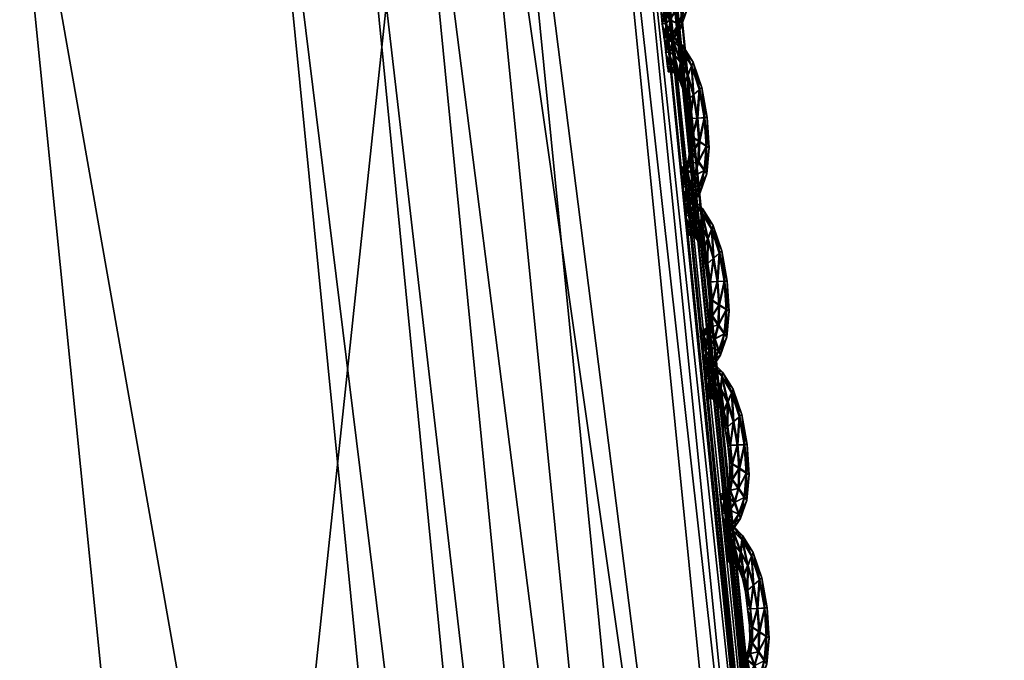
# Model space of a CAD drawing. Extents: x -7.4 to 7.4, y -11.5 to 9.8.
# Tile 388 of 469: x 7.078 to 7.428, y 2.046 to 2.273. Entities that reach past the tile are written whole.
import ezdxf

# ---------------------------------------------------------------- set-up
doc = ezdxf.new("R2010")
doc.units = 0
doc.header["$MEASUREMENT"] = 0
for name, color, linetype in [('A-FURN-3-ST', 150, 'Continuous'), ('A-FURN-3-ST-SEAM', 130, 'Continuous'), ('A-FURN-3-ST-SI', 160, 'Continuous')]:
    doc.layers.add(name, color=color, linetype=linetype)

msp = doc.modelspace()

# ---------------------------------------------------------------- meshes
at = {"layer": 'A-FURN-3-ST'}
mesh = msp.add_polyface(dxfattribs=at)
corners = [(6.79807, 4.56379, 17.6574), (7.0794, 3.58857, 17.67801), (7.07785, 3.58804, 17.67147), (7.28822, 2.48213, 17.70076), (7.2866, 2.48172, 17.69421), (7.08193, 3.58948, 17.68916), (7.29095, 2.48279, 17.71179), (6.8004, 4.56486, 17.66862), (7.41549, 1.23692, 17.70604), (7.29095, 2.48279, 17.68338), (7.28822, 2.48213, 17.68847), (7.41268, 1.23647, 17.71114), (7.33104, 1.22143, 17.75876), (7.20927, 2.45827, 17.73616), (7.18842, 2.45016, 17.75415), (6.9847, 3.54613, 17.73145), (6.95502, 3.52409, 17.82101), (7.15953, 2.43355, 17.84258), (7.00496, 3.55693, 17.71331), (7.24331, 2.4687, 17.73947), (7.03709, 3.57077, 17.71688), (6.72973, 4.52527, 17.69243), (6.75933, 4.54208, 17.69627), (7.06796, 3.58363, 17.71852), (7.27612, 2.47838, 17.74092), (7.36618, 1.22802, 17.76191), (7.40014, 1.23412, 17.7632), (6.79807, 4.56375, 17.64512), (7.0794, 3.58857, 17.66573), (7.08193, 3.58948, 17.66063), (6.79668, 4.56309, 17.65086), (7.4147, 1.23672, 17.75115), (7.29016, 2.4825, 17.72878), (7.41549, 1.23692, 17.73434), (7.08122, 3.58911, 17.70631), (6.78762, 4.55773, 17.69813), (6.79973, 4.56441, 17.68592), (7.41098, 1.23622, 17.71684), (7.41268, 1.23647, 17.72338), (6.86558, 3.4803, 18.00832), (7.07097, 2.40055, 18.02776)]
mesh.append_faces([[corners[k] for k in face] for face in [(0, 1, 2), (1, 3, 4), (4, 2, 1), (5, 6, 3), (3, 1, 5), (7, 5, 1), (8, 9, 10), (11, 10, 4), (12, 13, 14), (14, 15, 16), (16, 17, 14), (13, 18, 15), (15, 14, 13), (19, 20, 18), (18, 13, 19), (21, 18, 20), (22, 20, 23), (24, 23, 20), (20, 19, 24), (25, 19, 13), (26, 24, 19), (27, 28, 29), (28, 10, 9), (9, 29, 28), (2, 4, 10), (10, 28, 2), (30, 2, 28), (31, 32, 24), (33, 6, 32), (32, 34, 23), (23, 24, 32), (35, 23, 34), (36, 34, 5), (6, 5, 34), (34, 32, 6), (37, 4, 3), (38, 3, 6), (39, 40, 17), (17, 16, 39)]])
mesh = msp.add_polyface(dxfattribs=at)
corners = [(7.28822, 2.48213, 17.68847), (7.41268, 1.23647, 17.71114), (7.41549, 1.23692, 17.70604), (7.42329, -0.11335, 17.72247), (7.4261, -0.11318, 17.71734), (7.41098, 1.23622, 17.71684), (7.42159, -0.11343, 17.72818), (7.2866, 2.48172, 17.69421), (7.32012, -0.12072, 17.78766), (7.30979, 1.21632, 17.77656), (7.28138, 1.20586, 17.86388), (7.29174, -0.12455, 17.87437), (7.18842, 2.45016, 17.75415), (7.15953, 2.43355, 17.84258), (7.33104, 1.22143, 17.75876), (7.34141, -0.11883, 17.76993), (7.37663, -0.11644, 17.77306), (7.36618, 1.22802, 17.76191), (7.20927, 2.45827, 17.73616), (7.24331, 2.4687, 17.73947), (7.40014, 1.23412, 17.7632), (7.41066, -0.11417, 17.77427), (7.4253, -0.11322, 17.76233), (7.4147, 1.23672, 17.75115), (7.27612, 2.47838, 17.74092), (7.29016, 2.4825, 17.72878), (7.41549, 1.23692, 17.73434), (7.4261, -0.11318, 17.74563), (7.28822, 2.48213, 17.70076), (7.41268, 1.23647, 17.72338), (7.42329, -0.11335, 17.73472), (7.29095, 2.48279, 17.71179), (6.90353, 1.16466, 18.23564), (6.9137, -0.13967, 18.24374), (7.20377, -0.13218, 18.05602), (7.19337, 1.18501, 18.0467), (7.07097, 2.40055, 18.02776)]
mesh.append_faces([[corners[k] for k in face] for face in [(0, 1, 2), (1, 3, 4), (4, 2, 1), (5, 6, 3), (3, 1, 5), (7, 5, 1), (8, 9, 10), (10, 11, 8), (9, 12, 13), (13, 10, 9), (12, 9, 14), (15, 14, 9), (9, 8, 15), (16, 17, 14), (14, 15, 16), (18, 14, 17), (19, 17, 20), (21, 20, 17), (17, 16, 21), (22, 23, 20), (20, 21, 22), (24, 20, 23), (25, 23, 26), (27, 26, 23), (23, 22, 27), (28, 29, 5), (29, 30, 6), (6, 5, 29), (26, 27, 30), (30, 29, 26), (31, 26, 29), (32, 33, 34), (34, 35, 32), (32, 35, 36), (36, 35, 10), (10, 13, 36), (35, 34, 11), (11, 10, 35)]])
mesh = msp.add_polyface(dxfattribs=at)
corners = [(7.22977, 2.47974, 1.00292), (7.35379, 1.23499, 1.00342), (7.0974, 1.23355, 0.61819), (6.97746, 2.47748, 0.61819), (7.36432, -0.11388, 1.00364), (7.10761, -0.11441, 0.61819), (7.23187, -1.52018, 1.00345), (6.97947, -1.51977, 0.61819), (6.94358, -2.93336, 1.00296), (6.70064, -2.932, 0.61819), (6.49747, -4.30695, 1.00243), (6.26973, -4.302, 0.61819), (2.26399, -2.9313, 0.55836), (2.16775, -1.51952, 0.55836), (3.0253, -1.51952, 0.55836), (3.10702, -2.9313, 0.55836), (2.93167, -0.11466, 0.55836), (2.84505, 1.23285, 0.55836), (2.08805, -0.11466, 0.55836), (2.77575, 2.47636, 0.55836), (2.02663, 1.23285, 0.55836), (2.45224, -5.39073, 0.55836), (2.3693, -4.27613, 0.55836), (3.15503, -4.27547, 0.55836), (4.17159, -2.9313, 0.55836), (5.25451, -2.9313, 0.55836), (4.97271, -4.28639, 0.55836), (4.06343, -4.27934, 0.55836), (3.87811, -5.41615, 0.55836), (4.60186, -5.47272, 0.55836), (6.4913, -0.11462, 0.56582), (6.37871, -1.51956, 0.56582), (5.48815, -0.11466, 0.55836), (5.42456, -1.51952, 0.55836), (6.12967, -2.93138, 0.56582), (6.47938, 1.23293, 0.56582), (6.36909, 2.47649, 0.56582), (5.45958, 1.23285, 0.55836), (5.36104, 2.47636, 0.55836), (5.74344, -4.29463, 0.56582), (4.17689, -0.11466, 0.55836), (4.20372, -1.51956, 0.55836), (4.11143, 1.23285, 0.55836), (4.02429, 2.47636, 0.55836)]
mesh.append_faces([[corners[k] for k in face] for face in [(0, 1, 2), (2, 3, 0), (4, 5, 2), (2, 1, 4), (6, 7, 5), (5, 4, 6), (8, 9, 7), (7, 6, 8), (10, 11, 9), (9, 8, 10), (24, 25, 26), (26, 27, 24), (27, 26, 29), (30, 5, 7), (7, 31, 30), (32, 30, 31), (31, 33, 32), (33, 31, 34), (34, 25, 33), (31, 7, 9), (9, 34, 31), (3, 2, 35), (35, 36, 3), (36, 35, 37), (37, 38, 36), (35, 30, 32), (32, 37, 35), (2, 5, 30), (30, 35, 2), (34, 9, 11), (11, 39, 34), (25, 34, 39), (39, 26, 25), (40, 32, 33), (33, 41, 40), (41, 33, 25), (25, 24, 41), (38, 37, 42), (42, 43, 38), (37, 32, 40), (40, 42, 37)]])
mesh.append_faces([[corners[k] for k in face] for face in [(12, 13, 14), (14, 15, 12), (16, 14, 13), (17, 16, 18), (19, 17, 20), (21, 22, 23), (22, 12, 15), (15, 23, 22), (27, 23, 15), (14, 16, 40), (15, 14, 41), (17, 19, 43), (16, 17, 42)]], dxfattribs={"vtx0": -1, "vtx1": -1, "vtx2": -1})
mesh.append_faces([[corners[k] for k in face] for face in [(15, 24, 27), (23, 27, 28)]], dxfattribs={"vtx0": -1, "vtx2": -1})
mesh.append_faces([[corners[k] for k in face] for face in [(40, 41, 14), (41, 24, 15), (43, 42, 17), (42, 40, 16)]], dxfattribs={"vtx1": -1, "vtx2": -1})
at = {"layer": 'A-FURN-3-ST-SEAM'}
mesh = msp.add_polyface(dxfattribs=at)
corners = [(7.30948, 2.31498, 17.70091), (7.31224, 2.30657, 17.7011), (7.31011, 2.30464, 17.70239), (7.31149, 2.29635, 17.70258), (7.31316, 2.30732, 17.69771), (7.30805, 2.3116, 17.70224), (7.309, 2.29623, 17.70129), (7.31406, 2.29656, 17.70133), (7.31513, 2.29664, 17.69794), (7.31011, 2.31625, 17.69749), (7.30607, 2.32067, 17.70072), (7.30805, 2.30274, 17.70117), (7.30963, 2.28968, 17.7014), (7.31213, 2.28808, 17.70269), (7.31426, 2.2966, 17.69459), (7.31248, 2.30662, 17.69437), (7.30555, 2.31629, 17.70209), (7.30671, 2.30822, 17.70106), (7.30817, 2.29619, 17.6979), (7.30734, 2.30204, 17.69783), (7.31474, 2.28647, 17.70148), (7.31581, 2.28589, 17.69813), (7.31494, 2.28651, 17.69475), (7.30971, 2.31502, 17.69417), (7.30635, 2.32227, 17.6973), (7.30294, 2.32372, 17.7006), (7.30631, 2.30698, 17.69771), (7.3088, 2.2903, 17.69802), (7.30967, 2.28408, 17.70148), (7.31181, 2.28095, 17.70281), (7.31244, 2.28811, 17.69345), (7.31177, 2.29644, 17.6933), (7.31038, 2.30468, 17.69315), (7.30318, 2.31885, 17.70201), (7.30512, 2.31193, 17.70095), (7.30504, 2.31032, 17.69764), (7.30825, 2.30278, 17.69444), (7.30923, 2.29628, 17.69456), (7.30694, 2.30826, 17.69433), (7.31406, 2.27781, 17.70163), (7.31498, 2.27666, 17.69829), (7.31426, 2.27786, 17.6949), (7.31213, 2.28103, 17.69357), (7.30837, 2.31164, 17.693), (7.30627, 2.32067, 17.69399), (7.30298, 2.32557, 17.69718), (7.30096, 2.32487, 17.70053), (7.30532, 2.31197, 17.69421), (7.30983, 2.28972, 17.69467), (7.30896, 2.28531, 17.69809), (7.309, 2.28025, 17.70155), (7.31051, 2.276, 17.70289), (7.30991, 2.28416, 17.69475), (7.30085, 2.32676, 17.6971), (7.30152, 2.31976, 17.70197), (7.3035, 2.31399, 17.70091), (7.3037, 2.31218, 17.69756), (7.3037, 2.31403, 17.69414), (7.30584, 2.31634, 17.69285), (7.31205, 2.2718, 17.70171), (7.31276, 2.27023, 17.69836), (7.31229, 2.27184, 17.69497), (7.31078, 2.27608, 17.69364), (7.3092, 2.28029, 17.69482), (7.30318, 2.32376, 17.69387), (7.3012, 2.32487, 17.6938), (7.29958, 2.32688, 17.6971), (7.2997, 2.32495, 17.70053), (7.3035, 2.31889, 17.69273), (7.30853, 2.28185, 17.69813), (7.30789, 2.27802, 17.70155), (7.3088, 2.27316, 17.70292), (7.2999, 2.32495, 17.6938), (7.30029, 2.31984, 17.70193), (7.30211, 2.31469, 17.70087), (7.30247, 2.31284, 17.69756), (7.30235, 2.31473, 17.69414), (7.30975, 2.26834, 17.70174), (7.31023, 2.26657, 17.6984), (7.30995, 2.26842, 17.69501), (7.30908, 2.27324, 17.69364), (7.30813, 2.27806, 17.69482), (7.30765, 2.27988, 17.69817), (7.3018, 2.3198, 17.69269), (7.30057, 2.31988, 17.69269), (7.30674, 2.27711, 17.70155), (7.30738, 2.27205, 17.70292), (7.30096, 2.31473, 17.70083), (7.30128, 2.31284, 17.69752), (7.30116, 2.31477, 17.6941), (7.30658, 2.27905, 17.69817), (7.30805, 2.26698, 17.70174), (7.30841, 2.26512, 17.6984), (7.30829, 2.26707, 17.69501), (7.30765, 2.27213, 17.69364), (7.30694, 2.27719, 17.69482), (7.30544, 2.27888, 17.69817), (7.3056, 2.27695, 17.70155), (7.30615, 2.27184, 17.70292), (7.30579, 2.27699, 17.69482), (7.30682, 2.26673, 17.70174), (7.30718, 2.26484, 17.6984), (7.30706, 2.26681, 17.69501), (7.30647, 2.27192, 17.69364)]
mesh.append_faces([[corners[k] for k in face] for face in [(2, 1, 0), (1, 2, 3), (0, 1, 4), (0, 5, 2), (6, 3, 2), (3, 7, 1), (8, 4, 1), (4, 9, 0), (5, 0, 10), (11, 2, 5), (3, 6, 12), (2, 11, 6), (7, 3, 13), (1, 7, 8), (4, 8, 14), (9, 4, 15), (10, 0, 9), (10, 16, 5), (5, 17, 11), (12, 6, 18), (12, 13, 3), (6, 11, 19), (13, 20, 7), (21, 8, 7), (22, 14, 8), (14, 15, 4), (15, 23, 9), (9, 24, 10), (16, 10, 25), (17, 5, 16), (11, 17, 26), (19, 18, 6), (18, 27, 12), (13, 12, 28), (26, 19, 11), (20, 13, 29), (7, 20, 21), (8, 21, 22), (14, 22, 30), (15, 14, 31), (23, 15, 32), (24, 9, 23), (25, 10, 24), (25, 33, 16), (16, 34, 17), (35, 26, 17), (18, 19, 36), (27, 18, 37), (28, 12, 27), (28, 29, 13), (19, 26, 38), (29, 39, 20), (40, 21, 20), (41, 22, 21), (42, 30, 22), (30, 31, 14), (31, 32, 15), (32, 43, 23), (23, 44, 24), (24, 45, 25), (33, 25, 46), (34, 16, 33), (17, 34, 35), (26, 35, 47), (38, 36, 19), (36, 37, 18), (37, 48, 27), (27, 49, 28), (29, 28, 50), (47, 38, 26), (39, 29, 51), (20, 39, 40), (21, 40, 41), (22, 41, 42), (30, 42, 52), (31, 30, 48), (32, 31, 37), (43, 32, 36), (44, 23, 43), (45, 24, 44), (25, 45, 53), (53, 46, 25), (46, 54, 33), (33, 55, 34), (56, 35, 34), (57, 47, 35), (36, 38, 43), (37, 36, 32), (48, 37, 31), (49, 27, 48), (50, 28, 49), (50, 51, 29), (38, 47, 58), (51, 59, 39), (60, 40, 39), (61, 41, 40), (62, 42, 41), (63, 52, 42), (52, 48, 30), (43, 58, 44), (44, 64, 45), (65, 53, 45), (46, 53, 66), (54, 46, 67), (55, 33, 54), (34, 55, 56), (35, 56, 57), (47, 57, 68), (58, 43, 38), (48, 52, 49), (49, 69, 50), (51, 50, 70), (68, 58, 47), (59, 51, 71), (39, 59, 60), (40, 60, 61), (41, 61, 62), (42, 62, 63), (52, 63, 69), (64, 44, 58), (45, 64, 65), (53, 65, 72), (72, 66, 53), (66, 67, 46), (67, 73, 54), (54, 74, 55), (56, 55, 74), (57, 56, 75), (68, 57, 76), (69, 49, 52), (70, 50, 69), (70, 71, 51), (58, 68, 64), (71, 77, 59), (78, 60, 59), (79, 61, 60), (80, 62, 61), (81, 63, 62), (82, 69, 63), (83, 65, 64), (84, 72, 65), (74, 54, 73), (74, 75, 56), (75, 76, 57), (76, 83, 68), (69, 82, 70), (71, 70, 85), (64, 68, 83), (77, 71, 86), (59, 77, 78), (60, 78, 79), (61, 79, 80), (62, 80, 81), (63, 81, 82), (65, 83, 84), (73, 87, 74), (75, 74, 87), (76, 75, 88), (83, 76, 89), (70, 82, 90), (90, 85, 70), (85, 86, 71), (86, 91, 77), (78, 77, 91), (79, 78, 92), (80, 79, 93), (81, 80, 94), (82, 81, 95), (89, 84, 83), (87, 88, 75), (88, 89, 76), (95, 90, 82), (85, 90, 96), (86, 85, 97), (91, 86, 98), (91, 92, 78), (92, 93, 79), (93, 94, 80), (94, 95, 81), (90, 95, 99), (99, 96, 90), (96, 97, 85), (97, 98, 86), (98, 100, 91), (92, 91, 100), (93, 92, 101), (94, 93, 102), (95, 94, 103), (103, 99, 95), (100, 101, 92), (101, 102, 93), (102, 103, 94)]])
mesh = msp.add_polyface(dxfattribs=at)
corners = [(7.3166, 2.25697, 17.70205), (7.31937, 2.24856, 17.70224), (7.31719, 2.24663, 17.70353), (7.31858, 2.23839, 17.70368), (7.32028, 2.24927, 17.69885), (7.31517, 2.25359, 17.70338), (7.31612, 2.23822, 17.70243), (7.32115, 2.23851, 17.70247), (7.32222, 2.23859, 17.69908), (7.31723, 2.25824, 17.69863), (7.31316, 2.26265, 17.70186), (7.31513, 2.24473, 17.70232), (7.31672, 2.23167, 17.70254), (7.31925, 2.23006, 17.70384), (7.32138, 2.23859, 17.69574), (7.31957, 2.2486, 17.69551), (7.31264, 2.25829, 17.70323), (7.31383, 2.25025, 17.7022), (7.31525, 2.23818, 17.69904), (7.31446, 2.24403, 17.69897), (7.32182, 2.22845, 17.70262), (7.32289, 2.22788, 17.69927), (7.32202, 2.2285, 17.69589), (7.3168, 2.25701, 17.69532), (7.31347, 2.2643, 17.69844), (7.31007, 2.26574, 17.70174), (7.31339, 2.24902, 17.69885), (7.31588, 2.23233, 17.69916), (7.3168, 2.22611, 17.70262), (7.31893, 2.22293, 17.70395), (7.31953, 2.23015, 17.69459), (7.31889, 2.23842, 17.69444), (7.31751, 2.24671, 17.69429), (7.31026, 2.26088, 17.70315), (7.31221, 2.25396, 17.70209), (7.31213, 2.25235, 17.69878), (7.31533, 2.24477, 17.69558), (7.31632, 2.23826, 17.6957), (7.31403, 2.25029, 17.69547), (7.32115, 2.21981, 17.70277), (7.32206, 2.21865, 17.69942), (7.32135, 2.21984, 17.69604), (7.31921, 2.22302, 17.69471), (7.31545, 2.25367, 17.6941), (7.31339, 2.2627, 17.69513), (7.31007, 2.2676, 17.69832), (7.30805, 2.26685, 17.70167), (7.3124, 2.254, 17.69536), (7.31696, 2.23176, 17.69581), (7.31608, 2.22731, 17.69923), (7.31608, 2.22224, 17.70269), (7.31759, 2.21799, 17.70403), (7.31699, 2.22615, 17.69589), (7.30797, 2.2688, 17.69824), (7.3086, 2.26179, 17.70311), (7.31058, 2.25602, 17.70201), (7.31078, 2.25421, 17.6987), (7.31082, 2.25602, 17.69528), (7.31296, 2.25837, 17.69399), (7.31917, 2.21379, 17.70285), (7.31984, 2.21223, 17.6995), (7.31937, 2.21387, 17.69612), (7.31786, 2.21807, 17.69475), (7.31632, 2.22232, 17.69596), (7.31026, 2.26578, 17.69501), (7.30829, 2.2669, 17.69494), (7.30666, 2.26892, 17.69824), (7.30678, 2.26698, 17.70167), (7.31058, 2.26092, 17.69387), (7.31561, 2.22384, 17.69927), (7.31501, 2.22005, 17.70269), (7.31588, 2.21519, 17.70406), (7.30702, 2.26698, 17.69494), (7.30738, 2.26187, 17.70308), (7.30923, 2.25672, 17.70201), (7.30956, 2.25487, 17.6987), (7.30943, 2.25676, 17.69528), (7.31683, 2.21037, 17.70289), (7.31731, 2.2086, 17.69954), (7.31707, 2.21041, 17.69615), (7.31616, 2.21527, 17.69479), (7.31521, 2.22009, 17.69596), (7.31474, 2.22186, 17.69931), (7.30892, 2.26183, 17.69383), (7.30765, 2.26191, 17.69383), (7.31383, 2.21914, 17.70269), (7.31446, 2.21408, 17.70406), (7.30805, 2.25676, 17.70197), (7.30837, 2.25487, 17.69866), (7.30825, 2.2568, 17.69524), (7.31371, 2.22108, 17.69931), (7.31517, 2.20901, 17.70289), (7.31553, 2.20716, 17.69954), (7.31537, 2.20909, 17.69615), (7.31474, 2.21416, 17.69479), (7.31406, 2.21923, 17.69596), (7.31256, 2.22091, 17.69931), (7.31268, 2.21898, 17.70269), (7.31327, 2.21387, 17.70406), (7.31288, 2.21902, 17.69596), (7.31395, 2.20876, 17.70289), (7.31426, 2.20687, 17.69954), (7.31414, 2.20885, 17.69615), (7.31355, 2.21395, 17.69479)]
mesh.append_faces([[corners[k] for k in face] for face in [(2, 1, 0), (1, 2, 3), (0, 1, 4), (0, 5, 2), (6, 3, 2), (3, 7, 1), (8, 4, 1), (4, 9, 0), (5, 0, 10), (11, 2, 5), (3, 6, 12), (2, 11, 6), (7, 3, 13), (1, 7, 8), (4, 8, 14), (9, 4, 15), (10, 0, 9), (10, 16, 5), (5, 17, 11), (12, 6, 18), (12, 13, 3), (6, 11, 19), (13, 20, 7), (21, 8, 7), (22, 14, 8), (14, 15, 4), (15, 23, 9), (9, 24, 10), (16, 10, 25), (17, 5, 16), (11, 17, 26), (19, 18, 6), (18, 27, 12), (13, 12, 28), (26, 19, 11), (20, 13, 29), (7, 20, 21), (8, 21, 22), (14, 22, 30), (15, 14, 31), (23, 15, 32), (24, 9, 23), (25, 10, 24), (25, 33, 16), (16, 34, 17), (35, 26, 17), (18, 19, 36), (27, 18, 37), (28, 12, 27), (28, 29, 13), (19, 26, 38), (29, 39, 20), (40, 21, 20), (41, 22, 21), (42, 30, 22), (30, 31, 14), (31, 32, 15), (32, 43, 23), (23, 44, 24), (24, 45, 25), (33, 25, 46), (34, 16, 33), (17, 34, 35), (26, 35, 47), (38, 36, 19), (36, 37, 18), (37, 48, 27), (27, 49, 28), (29, 28, 50), (47, 38, 26), (39, 29, 51), (20, 39, 40), (21, 40, 41), (22, 41, 42), (30, 42, 52), (31, 30, 48), (32, 31, 37), (43, 32, 36), (44, 23, 43), (45, 24, 44), (25, 45, 53), (53, 46, 25), (46, 54, 33), (33, 55, 34), (56, 35, 34), (57, 47, 35), (36, 38, 43), (37, 36, 32), (48, 37, 31), (49, 27, 48), (50, 28, 49), (50, 51, 29), (38, 47, 58), (51, 59, 39), (60, 40, 39), (61, 41, 40), (62, 42, 41), (63, 52, 42), (52, 48, 30), (43, 58, 44), (44, 64, 45), (65, 53, 45), (46, 53, 66), (54, 46, 67), (55, 33, 54), (34, 55, 56), (35, 56, 57), (47, 57, 68), (58, 43, 38), (48, 52, 49), (49, 69, 50), (51, 50, 70), (68, 58, 47), (59, 51, 71), (39, 59, 60), (40, 60, 61), (41, 61, 62), (42, 62, 63), (52, 63, 69), (64, 44, 58), (45, 64, 65), (53, 65, 72), (72, 66, 53), (66, 67, 46), (67, 73, 54), (54, 74, 55), (56, 55, 74), (57, 56, 75), (68, 57, 76), (69, 49, 52), (70, 50, 69), (70, 71, 51), (58, 68, 64), (71, 77, 59), (78, 60, 59), (79, 61, 60), (80, 62, 61), (81, 63, 62), (82, 69, 63), (83, 65, 64), (84, 72, 65), (74, 54, 73), (74, 75, 56), (75, 76, 57), (76, 83, 68), (69, 82, 70), (71, 70, 85), (64, 68, 83), (77, 71, 86), (59, 77, 78), (60, 78, 79), (61, 79, 80), (62, 80, 81), (63, 81, 82), (65, 83, 84), (73, 87, 74), (75, 74, 87), (76, 75, 88), (83, 76, 89), (70, 82, 90), (90, 85, 70), (85, 86, 71), (86, 91, 77), (78, 77, 91), (79, 78, 92), (80, 79, 93), (81, 80, 94), (82, 81, 95), (89, 84, 83), (87, 88, 75), (88, 89, 76), (95, 90, 82), (85, 90, 96), (86, 85, 97), (91, 86, 98), (91, 92, 78), (92, 93, 79), (93, 94, 80), (94, 95, 81), (90, 95, 99), (99, 96, 90), (96, 97, 85), (97, 98, 86), (98, 100, 91), (92, 91, 100), (93, 92, 101), (94, 93, 102), (95, 94, 103), (103, 99, 95), (100, 101, 92), (101, 102, 93), (102, 103, 94)]])
mesh = msp.add_polyface(dxfattribs=at)
corners = [(7.32368, 2.19896, 17.70319), (7.32645, 2.19051, 17.70338), (7.32431, 2.18861, 17.70467), (7.3257, 2.18037, 17.70482), (7.32736, 2.19125, 17.69999), (7.32226, 2.19558, 17.70452), (7.32321, 2.18021, 17.70357), (7.32827, 2.1805, 17.70357), (7.3293, 2.18058, 17.70022), (7.32431, 2.20024, 17.69977), (7.32028, 2.20464, 17.703), (7.32222, 2.18672, 17.70346), (7.32384, 2.1737, 17.70368), (7.32633, 2.17205, 17.70498), (7.32847, 2.18054, 17.69684), (7.32669, 2.19055, 17.69665), (7.31976, 2.20032, 17.70437), (7.32091, 2.19224, 17.70334), (7.32237, 2.18021, 17.70019), (7.32154, 2.18606, 17.70007), (7.32895, 2.17044, 17.70376), (7.32998, 2.16983, 17.70041), (7.32914, 2.17049, 17.69703), (7.32392, 2.199, 17.69642), (7.32055, 2.20629, 17.69958), (7.31715, 2.20778, 17.70289), (7.32052, 2.191, 17.69999), (7.32297, 2.17432, 17.7003), (7.32388, 2.1681, 17.70376), (7.32602, 2.16493, 17.70509), (7.32661, 2.17213, 17.69574), (7.32598, 2.18042, 17.69558), (7.32459, 2.1887, 17.69543), (7.31739, 2.20287, 17.70429), (7.31929, 2.19599, 17.70323), (7.31921, 2.19438, 17.69992), (7.32245, 2.1868, 17.69672), (7.3234, 2.18029, 17.69684), (7.32111, 2.19228, 17.69661), (7.32823, 2.16179, 17.70391), (7.32918, 2.16064, 17.70057), (7.32847, 2.16183, 17.69718), (7.32629, 2.16501, 17.69585), (7.32257, 2.19566, 17.69524), (7.32048, 2.20469, 17.69627), (7.31715, 2.20959, 17.69946), (7.31517, 2.20889, 17.70281), (7.31953, 2.19603, 17.6965), (7.32404, 2.17374, 17.69695), (7.32317, 2.16933, 17.70037), (7.32321, 2.16427, 17.70384), (7.32467, 2.16002, 17.70517), (7.32408, 2.16818, 17.69703), (7.31505, 2.21082, 17.69939), (7.31569, 2.20382, 17.70426), (7.31767, 2.19801, 17.70315), (7.31791, 2.1962, 17.69984), (7.31791, 2.19805, 17.69642), (7.32004, 2.20036, 17.69513), (7.32625, 2.15582, 17.70399), (7.32693, 2.15425, 17.70064), (7.32645, 2.15586, 17.69726), (7.32499, 2.1601, 17.69589), (7.3234, 2.16431, 17.6971), (7.31735, 2.20778, 17.69615), (7.31537, 2.20893, 17.69608), (7.31375, 2.21095, 17.69939), (7.31387, 2.20901, 17.70281), (7.31767, 2.20291, 17.69501), (7.32273, 2.16587, 17.70041), (7.3221, 2.16204, 17.70384), (7.32297, 2.15722, 17.7052), (7.31411, 2.20901, 17.69608), (7.31446, 2.2039, 17.70421), (7.31632, 2.19875, 17.70315), (7.31664, 2.19685, 17.69984), (7.31652, 2.19879, 17.69642), (7.32396, 2.1524, 17.70403), (7.32439, 2.15059, 17.70068), (7.32415, 2.15244, 17.6973), (7.32328, 2.15731, 17.69592), (7.3223, 2.16212, 17.6971), (7.32186, 2.1639, 17.70045), (7.316, 2.20386, 17.69497), (7.31478, 2.20394, 17.69497), (7.32095, 2.16118, 17.70384), (7.32154, 2.15611, 17.7052), (7.31513, 2.19879, 17.70311), (7.31549, 2.1969, 17.69981), (7.31533, 2.19883, 17.69638), (7.32079, 2.16311, 17.70045), (7.32226, 2.15104, 17.70403), (7.32261, 2.14919, 17.70068), (7.32245, 2.15108, 17.6973), (7.32186, 2.15619, 17.69592), (7.32115, 2.16122, 17.6971), (7.31965, 2.16295, 17.70045), (7.31976, 2.16101, 17.70384), (7.32036, 2.1559, 17.7052), (7.31996, 2.16105, 17.6971), (7.32103, 2.15079, 17.70403), (7.32135, 2.1489, 17.70068), (7.32123, 2.15087, 17.6973), (7.32063, 2.15598, 17.69592)]
mesh.append_faces([[corners[k] for k in face] for face in [(2, 1, 0), (1, 2, 3), (0, 1, 4), (0, 5, 2), (6, 3, 2), (3, 7, 1), (8, 4, 1), (4, 9, 0), (5, 0, 10), (11, 2, 5), (3, 6, 12), (2, 11, 6), (7, 3, 13), (1, 7, 8), (4, 8, 14), (9, 4, 15), (10, 0, 9), (10, 16, 5), (5, 17, 11), (12, 6, 18), (12, 13, 3), (6, 11, 19), (13, 20, 7), (21, 8, 7), (22, 14, 8), (14, 15, 4), (15, 23, 9), (9, 24, 10), (16, 10, 25), (17, 5, 16), (11, 17, 26), (19, 18, 6), (18, 27, 12), (13, 12, 28), (26, 19, 11), (20, 13, 29), (7, 20, 21), (8, 21, 22), (14, 22, 30), (15, 14, 31), (23, 15, 32), (24, 9, 23), (25, 10, 24), (25, 33, 16), (16, 34, 17), (35, 26, 17), (18, 19, 36), (27, 18, 37), (28, 12, 27), (28, 29, 13), (19, 26, 38), (29, 39, 20), (40, 21, 20), (41, 22, 21), (42, 30, 22), (30, 31, 14), (31, 32, 15), (32, 43, 23), (23, 44, 24), (24, 45, 25), (33, 25, 46), (34, 16, 33), (17, 34, 35), (26, 35, 47), (38, 36, 19), (36, 37, 18), (37, 48, 27), (27, 49, 28), (29, 28, 50), (47, 38, 26), (39, 29, 51), (20, 39, 40), (21, 40, 41), (22, 41, 42), (30, 42, 52), (31, 30, 48), (32, 31, 37), (43, 32, 36), (44, 23, 43), (45, 24, 44), (25, 45, 53), (53, 46, 25), (46, 54, 33), (33, 55, 34), (56, 35, 34), (57, 47, 35), (36, 38, 43), (37, 36, 32), (48, 37, 31), (49, 27, 48), (50, 28, 49), (50, 51, 29), (38, 47, 58), (51, 59, 39), (60, 40, 39), (61, 41, 40), (62, 42, 41), (63, 52, 42), (52, 48, 30), (43, 58, 44), (44, 64, 45), (65, 53, 45), (46, 53, 66), (54, 46, 67), (55, 33, 54), (34, 55, 56), (35, 56, 57), (47, 57, 68), (58, 43, 38), (48, 52, 49), (49, 69, 50), (51, 50, 70), (68, 58, 47), (59, 51, 71), (39, 59, 60), (40, 60, 61), (41, 61, 62), (42, 62, 63), (52, 63, 69), (64, 44, 58), (45, 64, 65), (53, 65, 72), (72, 66, 53), (66, 67, 46), (67, 73, 54), (54, 74, 55), (56, 55, 74), (57, 56, 75), (68, 57, 76), (69, 49, 52), (70, 50, 69), (70, 71, 51), (58, 68, 64), (71, 77, 59), (78, 60, 59), (79, 61, 60), (80, 62, 61), (81, 63, 62), (82, 69, 63), (83, 65, 64), (84, 72, 65), (74, 54, 73), (74, 75, 56), (75, 76, 57), (76, 83, 68), (69, 82, 70), (71, 70, 85), (64, 68, 83), (77, 71, 86), (59, 77, 78), (60, 78, 79), (61, 79, 80), (62, 80, 81), (63, 81, 82), (65, 83, 84), (73, 87, 74), (75, 74, 87), (76, 75, 88), (83, 76, 89), (70, 82, 90), (90, 85, 70), (85, 86, 71), (86, 91, 77), (78, 77, 91), (79, 78, 92), (80, 79, 93), (81, 80, 94), (82, 81, 95), (89, 84, 83), (87, 88, 75), (88, 89, 76), (95, 90, 82), (85, 90, 96), (86, 85, 97), (91, 86, 98), (91, 92, 78), (92, 93, 79), (93, 94, 80), (94, 95, 81), (90, 95, 99), (99, 96, 90), (96, 97, 85), (97, 98, 86), (98, 100, 91), (92, 91, 100), (93, 92, 101), (94, 93, 102), (95, 94, 103), (103, 99, 95), (100, 101, 92), (101, 102, 93), (102, 103, 94)]])
mesh = msp.add_polyface(dxfattribs=at)
corners = [(7.33081, 2.14095, 17.70429), (7.33357, 2.1325, 17.70452), (7.3314, 2.13061, 17.70582), (7.33278, 2.12236, 17.70597), (7.33445, 2.13324, 17.70114), (7.32934, 2.13761, 17.70566), (7.33029, 2.12224, 17.70471), (7.33535, 2.12249, 17.70471), (7.33642, 2.12257, 17.70137), (7.3314, 2.14222, 17.70091), (7.32736, 2.14667, 17.70414), (7.32934, 2.12875, 17.7046), (7.33092, 2.11569, 17.70482), (7.33342, 2.11405, 17.70612), (7.33555, 2.12253, 17.69798), (7.33377, 2.13254, 17.69779), (7.32685, 2.14231, 17.70551), (7.328, 2.13428, 17.70444), (7.32946, 2.1222, 17.70133), (7.32863, 2.12805, 17.70121), (7.33603, 2.11239, 17.7049), (7.3371, 2.11182, 17.70155), (7.33622, 2.11247, 17.69817), (7.331, 2.14099, 17.69756), (7.32764, 2.14828, 17.70072), (7.32423, 2.14977, 17.70403), (7.3276, 2.13304, 17.70114), (7.33009, 2.11635, 17.70144), (7.33096, 2.11013, 17.7049), (7.33314, 2.10695, 17.70623), (7.33373, 2.11412, 17.69688), (7.3331, 2.12241, 17.69672), (7.33168, 2.13069, 17.69657), (7.32447, 2.14491, 17.70544), (7.32641, 2.13798, 17.70437), (7.32633, 2.13637, 17.70106), (7.32954, 2.12879, 17.69787), (7.33052, 2.12228, 17.69798), (7.32823, 2.13431, 17.69771), (7.33535, 2.10378, 17.70505), (7.33627, 2.10263, 17.70171), (7.33555, 2.10383, 17.69829), (7.33342, 2.10704, 17.69699), (7.32966, 2.13765, 17.69638), (7.32756, 2.14667, 17.69741), (7.32423, 2.15162, 17.7006), (7.32226, 2.15092, 17.70395), (7.32661, 2.13802, 17.69764), (7.33112, 2.11573, 17.69809), (7.33025, 2.11132, 17.70152), (7.33029, 2.10626, 17.70494), (7.33179, 2.10201, 17.70631), (7.3312, 2.11017, 17.69817), (7.32214, 2.15286, 17.70053), (7.32281, 2.14585, 17.70536), (7.32479, 2.14004, 17.70429), (7.32499, 2.13823, 17.70098), (7.32499, 2.14008, 17.69756), (7.32712, 2.14235, 17.69627), (7.33334, 2.09781, 17.70513), (7.33405, 2.09625, 17.70178), (7.33357, 2.09785, 17.6984), (7.33207, 2.10209, 17.69703), (7.33049, 2.10634, 17.69821), (7.32447, 2.1498, 17.6973), (7.32245, 2.15096, 17.69722), (7.32083, 2.15298, 17.70053), (7.32099, 2.15104, 17.70395), (7.32475, 2.14494, 17.69615), (7.32982, 2.10786, 17.70155), (7.32918, 2.10407, 17.70498), (7.33009, 2.09921, 17.70631), (7.32119, 2.15104, 17.69722), (7.32154, 2.14593, 17.70536), (7.3234, 2.14078, 17.70429), (7.32376, 2.13889, 17.70095), (7.32364, 2.14082, 17.69752), (7.33104, 2.09439, 17.70513), (7.33147, 2.09262, 17.70182), (7.33124, 2.09447, 17.6984), (7.33037, 2.09929, 17.69707), (7.32942, 2.10411, 17.69824), (7.32895, 2.10592, 17.70159), (7.32309, 2.14589, 17.69612), (7.32186, 2.14597, 17.69612), (7.32803, 2.1032, 17.70498), (7.32867, 2.09814, 17.70635), (7.32222, 2.14082, 17.70426), (7.32257, 2.13893, 17.70095), (7.32245, 2.14087, 17.69752), (7.32788, 2.10515, 17.70159), (7.32934, 2.09307, 17.70517), (7.3297, 2.09118, 17.70182), (7.32958, 2.09311, 17.69844), (7.32895, 2.09822, 17.69707), (7.32823, 2.10325, 17.69824), (7.32673, 2.10498, 17.70159), (7.32685, 2.10304, 17.70498), (7.32744, 2.09793, 17.70631), (7.32708, 2.10308, 17.69824), (7.32811, 2.09282, 17.70513), (7.32847, 2.09093, 17.70182), (7.32831, 2.09291, 17.6984), (7.32776, 2.09802, 17.69707)]
mesh.append_faces([[corners[k] for k in face] for face in [(2, 1, 0), (1, 2, 3), (0, 1, 4), (0, 5, 2), (6, 3, 2), (3, 7, 1), (8, 4, 1), (4, 9, 0), (5, 0, 10), (11, 2, 5), (3, 6, 12), (2, 11, 6), (7, 3, 13), (1, 7, 8), (4, 8, 14), (9, 4, 15), (10, 0, 9), (10, 16, 5), (5, 17, 11), (12, 6, 18), (12, 13, 3), (6, 11, 19), (13, 20, 7), (21, 8, 7), (22, 14, 8), (14, 15, 4), (15, 23, 9), (9, 24, 10), (16, 10, 25), (17, 5, 16), (11, 17, 26), (19, 18, 6), (18, 27, 12), (13, 12, 28), (26, 19, 11), (20, 13, 29), (7, 20, 21), (8, 21, 22), (14, 22, 30), (15, 14, 31), (23, 15, 32), (24, 9, 23), (25, 10, 24), (25, 33, 16), (16, 34, 17), (35, 26, 17), (18, 19, 36), (27, 18, 37), (28, 12, 27), (28, 29, 13), (19, 26, 38), (29, 39, 20), (40, 21, 20), (41, 22, 21), (42, 30, 22), (30, 31, 14), (31, 32, 15), (32, 43, 23), (23, 44, 24), (24, 45, 25), (33, 25, 46), (34, 16, 33), (17, 34, 35), (26, 35, 47), (38, 36, 19), (36, 37, 18), (37, 48, 27), (27, 49, 28), (29, 28, 50), (47, 38, 26), (39, 29, 51), (20, 39, 40), (21, 40, 41), (22, 41, 42), (30, 42, 52), (31, 30, 48), (32, 31, 37), (43, 32, 36), (44, 23, 43), (45, 24, 44), (25, 45, 53), (53, 46, 25), (46, 54, 33), (33, 55, 34), (56, 35, 34), (57, 47, 35), (36, 38, 43), (37, 36, 32), (48, 37, 31), (49, 27, 48), (50, 28, 49), (50, 51, 29), (38, 47, 58), (51, 59, 39), (60, 40, 39), (61, 41, 40), (62, 42, 41), (63, 52, 42), (52, 48, 30), (43, 58, 44), (44, 64, 45), (65, 53, 45), (46, 53, 66), (54, 46, 67), (55, 33, 54), (34, 55, 56), (35, 56, 57), (47, 57, 68), (58, 43, 38), (48, 52, 49), (49, 69, 50), (51, 50, 70), (68, 58, 47), (59, 51, 71), (39, 59, 60), (40, 60, 61), (41, 61, 62), (42, 62, 63), (52, 63, 69), (64, 44, 58), (45, 64, 65), (53, 65, 72), (72, 66, 53), (66, 67, 46), (67, 73, 54), (54, 74, 55), (56, 55, 74), (57, 56, 75), (68, 57, 76), (69, 49, 52), (70, 50, 69), (70, 71, 51), (58, 68, 64), (71, 77, 59), (78, 60, 59), (79, 61, 60), (80, 62, 61), (81, 63, 62), (82, 69, 63), (83, 65, 64), (84, 72, 65), (74, 54, 73), (74, 75, 56), (75, 76, 57), (76, 83, 68), (69, 82, 70), (71, 70, 85), (64, 68, 83), (77, 71, 86), (59, 77, 78), (60, 78, 79), (61, 79, 80), (62, 80, 81), (63, 81, 82), (65, 83, 84), (73, 87, 74), (75, 74, 87), (76, 75, 88), (83, 76, 89), (70, 82, 90), (90, 85, 70), (85, 86, 71), (86, 91, 77), (78, 77, 91), (79, 78, 92), (80, 79, 93), (81, 80, 94), (82, 81, 95), (89, 84, 83), (87, 88, 75), (88, 89, 76), (95, 90, 82), (85, 90, 96), (86, 85, 97), (91, 86, 98), (91, 92, 78), (92, 93, 79), (93, 94, 80), (94, 95, 81), (90, 95, 99), (99, 96, 90), (96, 97, 85), (97, 98, 86), (98, 100, 91), (92, 91, 100), (93, 92, 101), (94, 93, 102), (95, 94, 103), (103, 99, 95), (100, 101, 92), (101, 102, 93), (102, 103, 94)]])
mesh = msp.add_polyface(dxfattribs=at)
corners = [(7.33789, 2.08294, 17.70544), (7.34066, 2.07449, 17.70566), (7.33848, 2.07263, 17.70696), (7.33991, 2.06436, 17.70711), (7.34157, 2.07523, 17.70228), (7.33646, 2.0796, 17.7068), (7.33741, 2.06423, 17.70585), (7.34248, 2.06448, 17.70585), (7.34351, 2.06456, 17.70251), (7.33852, 2.08421, 17.70205), (7.33445, 2.08866, 17.70528), (7.33642, 2.07074, 17.70574), (7.33801, 2.05772, 17.70597), (7.34054, 2.05603, 17.70726), (7.34267, 2.06452, 17.69912), (7.34085, 2.07453, 17.69893), (7.33393, 2.08434, 17.70665), (7.33512, 2.07626, 17.70559), (7.33654, 2.06423, 17.70247), (7.33575, 2.07008, 17.70235), (7.34311, 2.05439, 17.70604), (7.34418, 2.05381, 17.70269), (7.34335, 2.05446, 17.69931), (7.33809, 2.08298, 17.6987), (7.33476, 2.09031, 17.70186), (7.33136, 2.0918, 17.70513), (7.33468, 2.07503, 17.70228), (7.33717, 2.05834, 17.70258), (7.33809, 2.05212, 17.70604), (7.34023, 2.04894, 17.70737), (7.34082, 2.05611, 17.69802), (7.34018, 2.0644, 17.69787), (7.3388, 2.07268, 17.69767), (7.33155, 2.08693, 17.70657), (7.33349, 2.08001, 17.70551), (7.33342, 2.0784, 17.7022), (7.33662, 2.07078, 17.69897), (7.33761, 2.06427, 17.69912), (7.33532, 2.0763, 17.69885), (7.34244, 2.04578, 17.70616), (7.34339, 2.04462, 17.70285), (7.34264, 2.04585, 17.69942), (7.3405, 2.04903, 17.69809), (7.33674, 2.07964, 17.69752), (7.33468, 2.08871, 17.69855), (7.33136, 2.09365, 17.70174), (7.32934, 2.09295, 17.70509), (7.33369, 2.08005, 17.69878), (7.33824, 2.05776, 17.69923), (7.33733, 2.05335, 17.70266), (7.33737, 2.04829, 17.70608), (7.33888, 2.04404, 17.70745), (7.33828, 2.0522, 17.69931), (7.32922, 2.09488, 17.70167), (7.3299, 2.08788, 17.7065), (7.33187, 2.08207, 17.70544), (7.33207, 2.08026, 17.70212), (7.33207, 2.08212, 17.6987), (7.33425, 2.08438, 17.69741), (7.34046, 2.0398, 17.70623), (7.34113, 2.03823, 17.70292), (7.34066, 2.03988, 17.6995), (7.33915, 2.04413, 17.69817), (7.33761, 2.04833, 17.69935), (7.33155, 2.09184, 17.6984), (7.32958, 2.09299, 17.69836), (7.32795, 2.09501, 17.70167), (7.32808, 2.09307, 17.70509), (7.33187, 2.08698, 17.6973), (7.3369, 2.04989, 17.70269), (7.3363, 2.0461, 17.70612), (7.33717, 2.04124, 17.70745), (7.32827, 2.09307, 17.69836), (7.32867, 2.08796, 17.7065), (7.33052, 2.08282, 17.70539), (7.33085, 2.08092, 17.70209), (7.33073, 2.08285, 17.69866), (7.33813, 2.03642, 17.70627), (7.3386, 2.03465, 17.70296), (7.33836, 2.03646, 17.69954), (7.33745, 2.04133, 17.69821), (7.3365, 2.04614, 17.69939), (7.33603, 2.04795, 17.70273), (7.33017, 2.08792, 17.69726), (7.32895, 2.088, 17.69726), (7.33512, 2.04524, 17.70612), (7.33575, 2.04013, 17.70749), (7.32934, 2.08285, 17.70539), (7.32966, 2.08096, 17.70209), (7.32954, 2.0829, 17.69866), (7.33496, 2.04717, 17.70273), (7.33646, 2.0351, 17.70631), (7.33682, 2.03321, 17.70296), (7.33666, 2.03515, 17.69954), (7.33603, 2.04021, 17.69821), (7.33532, 2.04528, 17.69939), (7.33381, 2.04701, 17.70273), (7.33397, 2.04507, 17.70612), (7.33456, 2.03996, 17.70745), (7.33417, 2.04511, 17.69939), (7.3352, 2.03486, 17.70627), (7.33555, 2.03296, 17.70296), (7.33543, 2.03493, 17.69954), (7.33484, 2.04004, 17.69821)]
mesh.append_faces([[corners[k] for k in face] for face in [(2, 1, 0), (1, 2, 3), (0, 1, 4), (0, 5, 2), (6, 3, 2), (3, 7, 1), (8, 4, 1), (4, 9, 0), (5, 0, 10), (11, 2, 5), (3, 6, 12), (2, 11, 6), (7, 3, 13), (1, 7, 8), (4, 8, 14), (9, 4, 15), (10, 0, 9), (10, 16, 5), (5, 17, 11), (12, 6, 18), (12, 13, 3), (6, 11, 19), (13, 20, 7), (21, 8, 7), (22, 14, 8), (14, 15, 4), (15, 23, 9), (9, 24, 10), (16, 10, 25), (17, 5, 16), (11, 17, 26), (19, 18, 6), (18, 27, 12), (13, 12, 28), (26, 19, 11), (20, 13, 29), (7, 20, 21), (8, 21, 22), (14, 22, 30), (15, 14, 31), (23, 15, 32), (24, 9, 23), (25, 10, 24), (25, 33, 16), (16, 34, 17), (35, 26, 17), (18, 19, 36), (27, 18, 37), (28, 12, 27), (28, 29, 13), (19, 26, 38), (29, 39, 20), (40, 21, 20), (41, 22, 21), (42, 30, 22), (30, 31, 14), (31, 32, 15), (32, 43, 23), (23, 44, 24), (24, 45, 25), (33, 25, 46), (34, 16, 33), (17, 34, 35), (26, 35, 47), (38, 36, 19), (36, 37, 18), (37, 48, 27), (27, 49, 28), (29, 28, 50), (47, 38, 26), (39, 29, 51), (20, 39, 40), (21, 40, 41), (22, 41, 42), (30, 42, 52), (31, 30, 48), (32, 31, 37), (43, 32, 36), (44, 23, 43), (45, 24, 44), (25, 45, 53), (53, 46, 25), (46, 54, 33), (33, 55, 34), (56, 35, 34), (57, 47, 35), (36, 38, 43), (37, 36, 32), (48, 37, 31), (49, 27, 48), (50, 28, 49), (50, 51, 29), (38, 47, 58), (51, 59, 39), (60, 40, 39), (61, 41, 40), (62, 42, 41), (63, 52, 42), (52, 48, 30), (43, 58, 44), (44, 64, 45), (65, 53, 45), (46, 53, 66), (54, 46, 67), (55, 33, 54), (34, 55, 56), (35, 56, 57), (47, 57, 68), (58, 43, 38), (48, 52, 49), (49, 69, 50), (51, 50, 70), (68, 58, 47), (59, 51, 71), (39, 59, 60), (40, 60, 61), (41, 61, 62), (42, 62, 63), (52, 63, 69), (64, 44, 58), (45, 64, 65), (53, 65, 72), (72, 66, 53), (66, 67, 46), (67, 73, 54), (54, 74, 55), (56, 55, 74), (57, 56, 75), (68, 57, 76), (69, 49, 52), (70, 50, 69), (70, 71, 51), (58, 68, 64), (71, 77, 59), (78, 60, 59), (79, 61, 60), (80, 62, 61), (81, 63, 62), (82, 69, 63), (83, 65, 64), (84, 72, 65), (74, 54, 73), (74, 75, 56), (75, 76, 57), (76, 83, 68), (69, 82, 70), (71, 70, 85), (64, 68, 83), (77, 71, 86), (59, 77, 78), (60, 78, 79), (61, 79, 80), (62, 80, 81), (63, 81, 82), (65, 83, 84), (73, 87, 74), (75, 74, 87), (76, 75, 88), (83, 76, 89), (70, 82, 90), (90, 85, 70), (85, 86, 71), (86, 91, 77), (78, 77, 91), (79, 78, 92), (80, 79, 93), (81, 80, 94), (82, 81, 95), (89, 84, 83), (87, 88, 75), (88, 89, 76), (95, 90, 82), (85, 90, 96), (86, 85, 97), (91, 86, 98), (91, 92, 78), (92, 93, 79), (93, 94, 80), (94, 95, 81), (90, 95, 99), (99, 96, 90), (96, 97, 85), (97, 98, 86), (98, 100, 91), (92, 91, 100), (93, 92, 101), (94, 93, 102), (95, 94, 103), (103, 99, 95), (100, 101, 92), (101, 102, 93), (102, 103, 94)]])
at = {"layer": 'A-FURN-3-ST-SI'}
mesh = msp.add_polyface(dxfattribs=at)
corners = [(6.45394, 5.42764, 17.62188), (6.8004, 4.56486, 17.64002), (6.80151, 4.5654, 17.37185), (6.45489, 5.42822, 17.35409), (6.80167, 4.56548, 11.48407), (6.45504, 5.42835, 11.46894), (7.08193, 3.58948, 17.66063), (7.29095, 2.48279, 17.68338), (7.29222, 2.48312, 17.4143), (7.08311, 3.58989, 17.39201), (7.08331, 3.58998, 11.50123), (7.29238, 2.48316, 11.5202), (7.4168, 1.23713, 17.43647), (7.41549, 1.23692, 17.70604), (7.4261, -0.11318, 17.71734), (7.417, 1.23713, 11.53907), (7.4276, -0.11309, 11.5485), (6.80044, 4.56524, 7.24937), (6.45382, 5.42806, 7.24032), (6.79186, 4.56363, 2.97067), (6.44523, 5.42621, 2.96767), (7.29115, 2.48304, 7.27105), (7.08208, 3.58977, 7.25968), (7.0735, 3.58845, 2.97413), (7.2826, 2.48205, 2.9779), (7.41577, 1.23705, 7.28239), (7.40718, 1.23643, 2.9817), (6.74132, 4.55996, 1.00205), (6.39632, 5.42196, 1.00167), (7.22977, 2.47974, 1.00292), (7.02166, 3.58544, 1.00247), (7.35379, 1.23499, 1.00342)]
mesh.append_faces([[corners[k] for k in face] for face in [(0, 1, 2), (2, 3, 0), (3, 2, 4), (4, 5, 3), (6, 7, 8), (8, 9, 6), (1, 6, 9), (9, 2, 1), (2, 9, 10), (10, 4, 2), (9, 8, 11), (11, 10, 9), (12, 13, 14), (7, 13, 12), (12, 8, 7), (8, 12, 15), (15, 11, 8), (16, 15, 12), (5, 4, 17), (17, 18, 5), (17, 19, 20), (20, 18, 17), (10, 11, 21), (21, 22, 10), (4, 10, 22), (22, 17, 4), (22, 23, 19), (19, 17, 22), (21, 24, 23), (23, 22, 21), (25, 15, 16), (11, 15, 25), (25, 21, 11), (25, 26, 24), (24, 21, 25), (20, 19, 27), (27, 28, 20), (24, 29, 30), (30, 23, 24), (19, 23, 30), (30, 27, 19), (26, 31, 29), (29, 24, 26)]])

doc.saveas('drawing.dxf')
